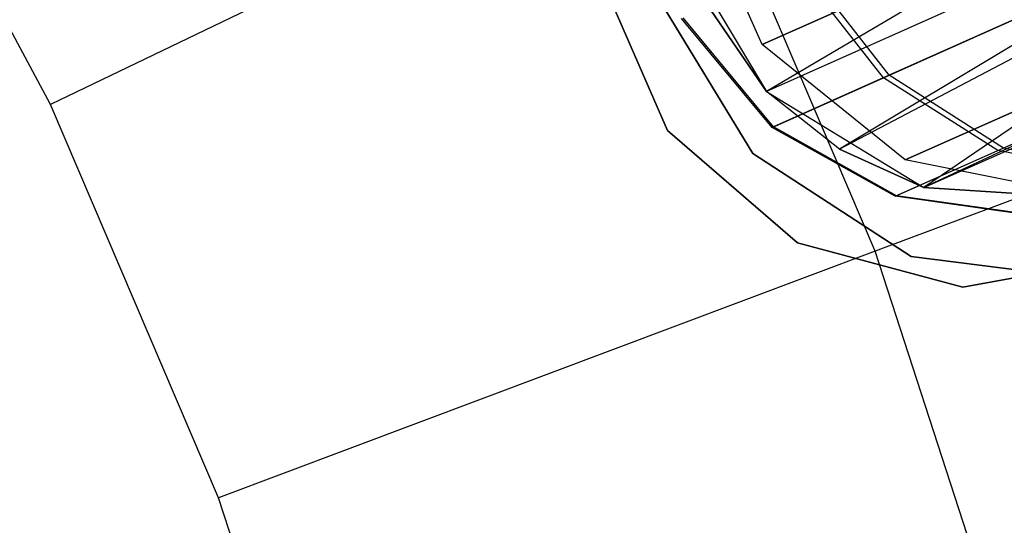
# Model space of a CAD drawing. Extents: x 0.3 to 7.1, y -3.38 to 3.38.
# Tile 494 of 604: x 4.8 to 5.06, y 0.43 to 0.56. Entities that reach past the tile are written whole.
import ezdxf

# ---------------------------------------------------------------- set-up
doc = ezdxf.new("R2010")
doc.units = 0
doc.header["$LTSCALE"] = 2.54
doc.layers.get('0').update_dxf_attribs({"linetype": 'CONTINUOUS'})

# ---------------------------------------------------------------- blocks, each defined once
blk = doc.blocks.new('SINGLES_AVVSTL_STL')
at = {"color": 0}
for p, q in [((4.8099, 0.53628, 5.4454), (4.75734, 0.63394, 5.4454)), ((4.8099, 0.53628, 5.4454), (4.75734, 0.63394, 5.4454)), ((5.15688, 0.63451, 61.32577), (4.99566, 0.5397, 61.33122)), ((5.15688, 0.63451, 61.32577), (4.99566, 0.5397, 61.33122)), ((5.16659, 0.61578, 61.33123), (4.99566, 0.5397, 61.33122)), ((5.16659, 0.61578, 61.33123), (4.99566, 0.5397, 61.33122)), ((5.16659, 0.61578, 61.33123), (5.01458, 0.52475, 61.34243)), ((5.16659, 0.61578, 61.33123), (5.01458, 0.52475, 61.34243)), ((4.97384, 0.61523, 5.30457), (4.8099, 0.53628, 5.4454)), ((4.97384, 0.61523, 5.30457), (4.8099, 0.53628, 5.4454)), ((5.02385, 0.49824, 5.30457), (4.97384, 0.61523, 5.30457)), ((5.02385, 0.49824, 5.30457), (4.97384, 0.61523, 5.30457)), ((5.17161, 0.60699, 61.3357), (5.01458, 0.52475, 61.34243)), ((5.17161, 0.60699, 61.3357), (5.01458, 0.52475, 61.34243)), ((5.17161, 0.60699, 61.3357), (5.03652, 0.51477, 61.35841)), ((5.17161, 0.60699, 61.3357), (5.03652, 0.51477, 61.35841)), ((4.99456, 0.55183, 20.27784), (4.97509, 0.59555, 20.27784)), ((4.99456, 0.55183, 20.41103), (4.97509, 0.59555, 20.41103)), ((4.99456, 0.55183, 20.27784), (4.97509, 0.59555, 20.27784)), ((4.99456, 0.55183, 20.41103), (4.97509, 0.59555, 20.41103)), ((5.18633, 0.58479, 61.35514), (5.03652, 0.51477, 61.35841)), ((5.18633, 0.58479, 61.35514), (5.03652, 0.51477, 61.35841)), ((4.97107, 0.58076, 61.75081), (4.99566, 0.5397, 61.75081)), ((4.97107, 0.58076, 61.75081), (4.99566, 0.5397, 61.75081)), ((5.03652, 0.51477, 61.35841), (5.18824, 0.58231, 61.35842)), ((5.03652, 0.51477, 61.35841), (5.18824, 0.58231, 61.35842)), ((4.99456, 0.55183, 20.27784), (5.04772, 0.57549, 20.15803)), ((4.99456, 0.55183, 20.27784), (5.04772, 0.57549, 20.15803)), ((5.04772, 0.57549, 20.53083), (4.99456, 0.55183, 20.41103)), ((5.04772, 0.57549, 20.53083), (4.99456, 0.55183, 20.41103)), ((5.02752, 0.5439, 54.86556), (5.00511, 0.57262, 54.87044)), ((5.02752, 0.5439, 54.86556), (5.00511, 0.57262, 54.87044)), ((4.96996, 0.52954, 54.83894), (4.95221, 0.57036, 54.83894)), ((4.95221, 0.57036, 54.63894), (4.96996, 0.52954, 54.63894)), ((4.95221, 0.57036, 54.63894), (4.96996, 0.52954, 54.63894)), ((4.96996, 0.52954, 54.83894), (4.95221, 0.57036, 54.83894)), ((4.96996, 0.52954, 20.47364), (4.95222, 0.57035, 20.47364)), ((4.95222, 0.57035, 20.27364), (4.96996, 0.52954, 20.27364)), ((4.95222, 0.57035, 20.27364), (4.96996, 0.52954, 20.27364)), ((4.96996, 0.52954, 20.47364), (4.95222, 0.57035, 20.47364)), ((5.02598, 0.54322, 54.58784), (5.00351, 0.57191, 54.58307)), ((5.02598, 0.54322, 54.58784), (5.00351, 0.57191, 54.58307)), ((5.08556, 0.56975, 54.94391), (5.02752, 0.5439, 54.86556)), ((5.08556, 0.56975, 54.94391), (5.02752, 0.5439, 54.86556)), ((4.99566, 0.5397, 61.33122), (4.9753, 0.56945, 61.32472)), ((4.9753, 0.56945, 61.32472), (4.99566, 0.5397, 61.75081)), ((4.99566, 0.5397, 61.33122), (4.9753, 0.56945, 61.32472)), ((4.9753, 0.56945, 61.32472), (4.99566, 0.5397, 61.75081)), ((5.02598, 0.54322, 54.58784), (5.08331, 0.56874, 54.50856)), ((5.02598, 0.54322, 54.58784), (5.08331, 0.56874, 54.50856)), ((4.99211, 0.52358, 61.72336), (4.96667, 0.56541, 61.72336)), ((4.96667, 0.56541, 61.52336), (4.99211, 0.52358, 61.52336)), ((4.96667, 0.56541, 61.52336), (4.99211, 0.52358, 61.52336)), ((4.99211, 0.52358, 61.72336), (4.96667, 0.56541, 61.72336)), ((4.99711, 0.53037, 54.68344), (4.97364, 0.55861, 54.68199)), ((4.99711, 0.53037, 54.68344), (4.97364, 0.55861, 54.68199)), ((4.99748, 0.53053, 54.76956), (4.97402, 0.55878, 54.77109)), ((4.99748, 0.53053, 54.76956), (4.97402, 0.55878, 54.77109)), ((5.18293, 0.55794, 5.1494), (5.02385, 0.49824, 5.30457)), ((5.18293, 0.55794, 5.1494), (5.02385, 0.49824, 5.30457)), ((5.0316, 0.52193, 20.28282), (4.99456, 0.55183, 20.27784)), ((5.0316, 0.52193, 20.40604), (4.99456, 0.55183, 20.41103)), ((4.99456, 0.55183, 20.41103), (4.99456, 0.55183, 20.27784)), ((5.0316, 0.52193, 20.28282), (4.99456, 0.55183, 20.27784)), ((4.99456, 0.55183, 20.41103), (4.99456, 0.55183, 20.27784)), ((5.0316, 0.52193, 20.40604), (4.99456, 0.55183, 20.41103)), ((5.05571, 0.52436, 54.59835), (5.10866, 0.54793, 54.52513)), ((5.05571, 0.52436, 54.59835), (5.10866, 0.54793, 54.52513)), ((5.11074, 0.54886, 54.92718), (5.05714, 0.52499, 54.85482)), ((5.11074, 0.54886, 54.92718), (5.05714, 0.52499, 54.85482)), ((4.99711, 0.53037, 54.68344), (5.02598, 0.54322, 54.58784)), ((4.99711, 0.53037, 54.68344), (5.02598, 0.54322, 54.58784)), ((5.02752, 0.5439, 54.86556), (4.99748, 0.53053, 54.76956)), ((5.02752, 0.5439, 54.86556), (4.99748, 0.53053, 54.76956)), ((5.05571, 0.52436, 54.59835), (5.02598, 0.54322, 54.58784)), ((5.05571, 0.52436, 54.59835), (5.02598, 0.54322, 54.58784)), ((5.05714, 0.52499, 54.85482), (5.02752, 0.5439, 54.86556)), ((5.05714, 0.52499, 54.85482), (5.02752, 0.5439, 54.86556)), ((5.0316, 0.52193, 20.28282), (5.08078, 0.54382, 20.17199)), ((5.0316, 0.52193, 20.28282), (5.08078, 0.54382, 20.17199)), ((5.08078, 0.54382, 20.51688), (5.0316, 0.52193, 20.40604)), ((5.08078, 0.54382, 20.51688), (5.0316, 0.52193, 20.40604)), ((4.99566, 0.5397, 61.75081), (5.03652, 0.51477, 61.75081)), ((5.01458, 0.52475, 61.34243), (4.99566, 0.5397, 61.33122)), ((4.99566, 0.5397, 61.33122), (4.99566, 0.5397, 61.75081)), ((4.99566, 0.5397, 61.33122), (4.99566, 0.5397, 61.75081)), ((5.01458, 0.52475, 61.34243), (4.99566, 0.5397, 61.33122)), ((5.01458, 0.52475, 61.34243), (4.99566, 0.5397, 61.75081)), ((5.01458, 0.52475, 61.34243), (4.99566, 0.5397, 61.75081)), ((4.99566, 0.5397, 61.75081), (5.03652, 0.51477, 61.75081)), ((4.85348, 0.4343, 5.4454), (4.8099, 0.53628, 5.4454)), ((4.85348, 0.4343, 5.4454), (4.8099, 0.53628, 5.4454)), ((5.00366, 0.50047, 54.83894), (4.96996, 0.52954, 54.83894)), ((4.96996, 0.52954, 54.63894), (5.00366, 0.50047, 54.63894)), ((4.96996, 0.52954, 54.63894), (5.00366, 0.50047, 54.63894)), ((4.96996, 0.52954, 54.63894), (4.96996, 0.52954, 54.83894)), ((5.00366, 0.50047, 54.83894), (4.96996, 0.52954, 54.83894)), ((4.96996, 0.52954, 54.63894), (4.96996, 0.52954, 54.83894)), ((5.00366, 0.50047, 20.47364), (4.96996, 0.52954, 20.47364)), ((4.96996, 0.52954, 20.27364), (5.00366, 0.50047, 20.27364)), ((4.96996, 0.52954, 20.27364), (5.00366, 0.50047, 20.27364)), ((4.96996, 0.52954, 20.27364), (4.96996, 0.52954, 20.47364)), ((5.00366, 0.50047, 20.47364), (4.96996, 0.52954, 20.47364)), ((4.96996, 0.52954, 20.27364), (4.96996, 0.52954, 20.47364)), ((4.99748, 0.53053, 54.76956), (4.99711, 0.53037, 54.68344)), ((4.99748, 0.53053, 54.76956), (4.99711, 0.53037, 54.68344)), ((5.02905, 0.51249, 54.68663), (4.99711, 0.53037, 54.68344)), ((5.02905, 0.51249, 54.68663), (4.99711, 0.53037, 54.68344)), ((5.02939, 0.51264, 54.76616), (4.99748, 0.53053, 54.76956)), ((5.02939, 0.51264, 54.76616), (4.99748, 0.53053, 54.76956)), ((5.03652, 0.51477, 61.35841), (5.01458, 0.52475, 61.34243)), ((5.01458, 0.52475, 61.34243), (5.03652, 0.51477, 61.75081)), ((5.01458, 0.52475, 61.34243), (5.03652, 0.51477, 61.75081)), ((5.03652, 0.51477, 61.35841), (5.01458, 0.52475, 61.34243)), ((5.02905, 0.51249, 54.68663), (5.05571, 0.52436, 54.59835)), ((5.02905, 0.51249, 54.68663), (5.05571, 0.52436, 54.59835)), ((5.05714, 0.52499, 54.85482), (5.02939, 0.51264, 54.76616)), ((5.05714, 0.52499, 54.85482), (5.02939, 0.51264, 54.76616)), ((5.08871, 0.51787, 54.61317), (5.05571, 0.52436, 54.59835)), ((5.08871, 0.51787, 54.61317), (5.05571, 0.52436, 54.59835)), ((5.08997, 0.51843, 54.83967), (5.05714, 0.52499, 54.85482)), ((5.08997, 0.51843, 54.83967), (5.05714, 0.52499, 54.85482)), ((5.03317, 0.49693, 61.72336), (4.99211, 0.52358, 61.72336)), ((4.99211, 0.52358, 61.52336), (5.03317, 0.49693, 61.52336)), ((4.99211, 0.52358, 61.52336), (5.03317, 0.49693, 61.52336)), ((4.99211, 0.52358, 61.52336), (4.99211, 0.52358, 61.72336)), ((5.03317, 0.49693, 61.72336), (4.99211, 0.52358, 61.72336)), ((4.99211, 0.52358, 61.52336), (4.99211, 0.52358, 61.72336)), ((5.07773, 0.5127, 20.29165), (5.0316, 0.52193, 20.28282)), ((5.07773, 0.5127, 20.39721), (5.0316, 0.52193, 20.40604)), ((5.0316, 0.52193, 20.40604), (5.0316, 0.52193, 20.28282)), ((5.07773, 0.5127, 20.29165), (5.0316, 0.52193, 20.28282)), ((5.0316, 0.52193, 20.40604), (5.0316, 0.52193, 20.28282)), ((5.07773, 0.5127, 20.39721), (5.0316, 0.52193, 20.40604)), ((5.03652, 0.51477, 61.75081), (5.08429, 0.51169, 61.75081)), ((5.08429, 0.51169, 61.40079), (5.03652, 0.51477, 61.35841)), ((5.03652, 0.51477, 61.75081), (5.08429, 0.51169, 61.75081)), ((5.03652, 0.51477, 61.35841), (5.03652, 0.51477, 61.75081)), ((5.08429, 0.51169, 61.40079), (5.03652, 0.51477, 61.35841)), ((5.03652, 0.51477, 61.35841), (5.03652, 0.51477, 61.75081)), ((5.02939, 0.51264, 54.76616), (5.02905, 0.51249, 54.68663)), ((5.02939, 0.51264, 54.76616), (5.02905, 0.51249, 54.68663)), ((5.06517, 0.50739, 54.69113), (5.02905, 0.51249, 54.68663)), ((5.06517, 0.50739, 54.69113), (5.02905, 0.51249, 54.68663)), ((5.06547, 0.50752, 54.76136), (5.02939, 0.51264, 54.76616)), ((5.06547, 0.50752, 54.76136), (5.02939, 0.51264, 54.76616)), ((5.02385, 0.49824, 5.30457), (4.85348, 0.4343, 5.4454)), ((5.02385, 0.49824, 5.30457), (4.85348, 0.4343, 5.4454)), ((5.04663, 0.4889, 54.83894), (5.00366, 0.50047, 54.83894)), ((5.00366, 0.50047, 54.63894), (5.04663, 0.4889, 54.63894)), ((5.00366, 0.50047, 54.63894), (5.04663, 0.4889, 54.63894)), ((5.00366, 0.50047, 54.63894), (5.00366, 0.50047, 54.83894)), ((5.04663, 0.4889, 54.83894), (5.00366, 0.50047, 54.83894)), ((5.00366, 0.50047, 54.63894), (5.00366, 0.50047, 54.83894)), ((5.04663, 0.4889, 20.47364), (5.00366, 0.50047, 20.47364)), ((5.00366, 0.50047, 20.27364), (5.04663, 0.4889, 20.27364)), ((5.00366, 0.50047, 20.27364), (5.04663, 0.4889, 20.27364)), ((5.00366, 0.50047, 20.27364), (5.00366, 0.50047, 20.47364)), ((5.04663, 0.4889, 20.47364), (5.00366, 0.50047, 20.47364)), ((5.00366, 0.50047, 20.27364), (5.00366, 0.50047, 20.47364)), ((5.06317, 0.37723, 5.30457), (5.02385, 0.49824, 5.30457)), ((5.06317, 0.37723, 5.30457), (5.02385, 0.49824, 5.30457)), ((5.08173, 0.49073, 61.72336), (5.03317, 0.49693, 61.72336)), ((5.03317, 0.49693, 61.52336), (5.08173, 0.49073, 61.52336)), ((5.03317, 0.49693, 61.52336), (5.08173, 0.49073, 61.52336)), ((5.03317, 0.49693, 61.52336), (5.03317, 0.49693, 61.72336)), ((5.08173, 0.49073, 61.72336), (5.03317, 0.49693, 61.72336)), ((5.03317, 0.49693, 61.52336), (5.03317, 0.49693, 61.72336)), ((5.09037, 0.49712, 54.83894), (5.04663, 0.4889, 54.83894)), ((5.04663, 0.4889, 54.63894), (5.09037, 0.49712, 54.63894)), ((5.04663, 0.4889, 54.63894), (5.09037, 0.49712, 54.63894)), ((5.09037, 0.49712, 54.83894), (5.04663, 0.4889, 54.83894)), ((5.09037, 0.49712, 20.47364), (5.04663, 0.4889, 20.47364)), ((5.04663, 0.4889, 20.27364), (5.09037, 0.49712, 20.27364)), ((5.04663, 0.4889, 20.27364), (5.09037, 0.49712, 20.27364)), ((5.09037, 0.49712, 20.47364), (5.04663, 0.4889, 20.47364)), ((5.04663, 0.4889, 54.63894), (5.04663, 0.4889, 54.83894)), ((5.04663, 0.4889, 54.63894), (5.04663, 0.4889, 54.83894)), ((5.04663, 0.4889, 20.27364), (5.04663, 0.4889, 20.47364)), ((5.04663, 0.4889, 20.27364), (5.04663, 0.4889, 20.47364)), ((4.88776, 0.32882, 5.4454), (4.85348, 0.4343, 5.4454)), ((4.88776, 0.32882, 5.4454), (4.85348, 0.4343, 5.4454))]:
    blk.add_line(p, q, dxfattribs=at)

msp = doc.modelspace()

# ---------------------------------------------------------------- block references
at = {"color": 0}
msp.add_blockref('SINGLES_AVVSTL_STL', (0, 0), dxfattribs=at)

doc.saveas('drawing.dxf')
